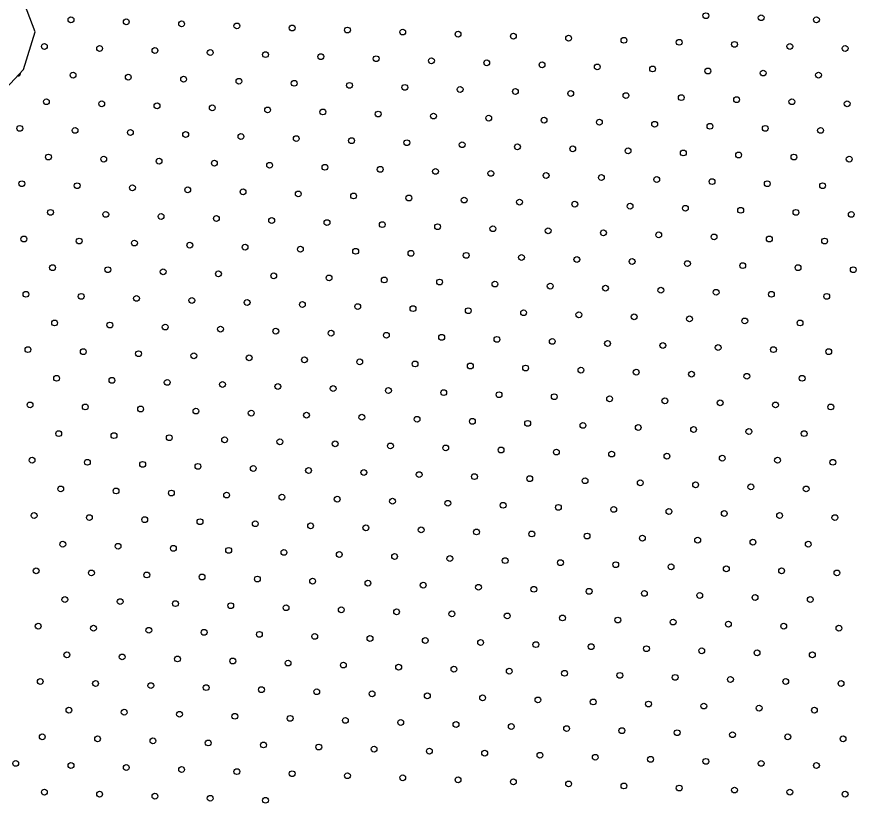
# Model space of a CAD drawing. Extents: x 1612280 to 1883141, y 560852 to 780851.
# Drawn here: x 1794225 to 1797272, y 651666 to 654519 of the extents above; entities that cross this region are included whole.
import ezdxf

# ---------------------------------------------------------------- set-up
doc = ezdxf.new("R2010")
doc.units = 0
doc.layers.add('DESIGN - SCRATCH - User 1', color=7, linetype='Continuous')
doc.layers.add('DESIGN - TRAFFIC CONTROL PERMANENT - Pavement Marking Text', color=7, linetype='Continuous')

msp = doc.modelspace()

# ---------------------------------------------------------------- linework, layer by layer
at = {"layer": 'DESIGN - SCRATCH - User 1'}
msp.add_lwpolyline([(1794090.3, 654155.3), (1794249.9, 654325.6), (1794292.5, 654464), (1794244.6, 654591.8), (1794111.6, 654682.3)], dxfattribs=at)
msp.add_lwpolyline([(1794090.3, 654155.3), (1794249.9, 654325.6), (1794292.5, 654464), (1794244.6, 654591.8), (1794111.6, 654682.3)], dxfattribs=at)
msp.add_lwpolyline([(1794090.3, 654155.3), (1794249.9, 654325.6), (1794292.5, 654464), (1794244.6, 654591.8), (1794111.6, 654682.3)], dxfattribs=at)
msp.add_lwpolyline([(1794090.3, 654155.3), (1794249.9, 654325.6), (1794292.5, 654464), (1794244.6, 654591.8), (1794111.6, 654682.3)], dxfattribs=at)
at = {"layer": 'DESIGN - TRAFFIC CONTROL PERMANENT - Pavement Marking Text'}
for centre in [(1796738.2, 654522.3), (1796738.2, 654522.3), (1796939.8, 654514.9), (1796939.8, 654514.9), (1794423.4, 654507.4), (1794423.4, 654507.4), (1794625, 654499.9), (1794625, 654499.9), (1794826.6, 654492.5), (1794826.6, 654492.5), (1795028.2, 654485), (1795028.2, 654485), (1797141.4, 654507.4), (1797141.4, 654507.4), (1795229.8, 654477.5), (1795229.8, 654477.5), (1795431.4, 654470.1), (1795431.4, 654470.1), (1795633, 654462.6), (1795633, 654462.6), (1795834.6, 654455.1), (1795834.6, 654455.1), (1796036.3, 654447.7), (1796036.3, 654447.7), (1796237.9, 654440.2), (1796237.9, 654440.2), (1796439.5, 654432.7), (1796439.5, 654432.7), (1796641.1, 654425.3), (1796641.1, 654425.3), (1794326.3, 654410.3), (1794326.3, 654410.3), (1794527.9, 654402.9), (1794527.9, 654402.9), (1794729.5, 654395.4), (1794729.5, 654395.4), (1796842.7, 654417.8), (1796842.7, 654417.8), (1797044.3, 654410.3), (1797044.3, 654410.3), (1797245.9, 654402.9), (1797245.9, 654402.9), (1794931.1, 654387.9), (1794931.1, 654387.9), (1795132.7, 654380.4), (1795132.7, 654380.4), (1795334.4, 654373), (1795334.4, 654373), (1795536, 654365.5), (1795536, 654365.5), (1795737.6, 654358), (1795737.6, 654358), (1795939.2, 654350.6), (1795939.2, 654350.6), (1796140.8, 654343.1), (1796140.8, 654343.1), (1796342.4, 654335.6), (1796342.4, 654335.6), (1794430.8, 654305.8), (1794430.8, 654305.8), (1794632.4, 654298.3), (1794632.4, 654298.3), (1796544, 654328.2), (1796544, 654328.2), (1796745.6, 654320.7), (1796745.6, 654320.7), (1796947.2, 654313.2), (1796947.2, 654313.2), (1797148.8, 654305.8), (1797148.8, 654305.8), (1794834.1, 654290.8), (1794834.1, 654290.8), (1795035.7, 654283.4), (1795035.7, 654283.4), (1795237.3, 654275.9), (1795237.3, 654275.9), (1795438.9, 654268.4), (1795438.9, 654268.4), (1795640.5, 654261), (1795640.5, 654261), (1795842.1, 654253.5), (1795842.1, 654253.5), (1796043.7, 654246), (1796043.7, 654246), (1796245.3, 654238.6), (1796245.3, 654238.6), (1794333.8, 654208.7), (1794333.8, 654208.7), (1796446.9, 654231.1), (1796446.9, 654231.1), (1796648.6, 654223.6), (1796648.6, 654223.6), (1796850.2, 654216.2), (1796850.2, 654216.2), (1797051.8, 654208.7), (1797051.8, 654208.7), (1794535.4, 654201.2), (1794535.4, 654201.2), (1794737, 654193.8), (1794737, 654193.8), (1794938.6, 654186.3), (1794938.6, 654186.3), (1795140.2, 654178.8), (1795140.2, 654178.8), (1797253.4, 654201.2), (1797253.4, 654201.2), (1795341.8, 654171.4), (1795341.8, 654171.4), (1795543.4, 654163.9), (1795543.4, 654163.9), (1795745, 654156.4), (1795745, 654156.4), (1795946.6, 654149), (1795946.6, 654149), (1796148.3, 654141.5), (1796148.3, 654141.5), (1796349.9, 654134), (1796349.9, 654134), (1796551.5, 654126.6), (1796551.5, 654126.6), (1796753.1, 654119.1), (1796753.1, 654119.1), (1794236.7, 654111.6), (1794236.7, 654111.6), (1794438.3, 654104.2), (1794438.3, 654104.2), (1794639.9, 654096.7), (1794639.9, 654096.7), (1794841.5, 654089.2), (1794841.5, 654089.2), (1796954.7, 654111.6), (1796954.7, 654111.6), (1797156.3, 654104.2), (1797156.3, 654104.2), (1795043.1, 654081.8), (1795043.1, 654081.8), (1795244.7, 654074.3), (1795244.7, 654074.3), (1795446.4, 654066.8), (1795446.4, 654066.8), (1795648, 654059.4), (1795648, 654059.4), (1795849.6, 654051.9), (1795849.6, 654051.9), (1796051.2, 654044.4), (1796051.2, 654044.4), (1796252.8, 654037), (1796252.8, 654037), (1796454.4, 654029.5), (1796454.4, 654029.5), (1794341.2, 654007.1), (1794341.2, 654007.1), (1794542.8, 653999.6), (1794542.8, 653999.6), (1796656, 654022), (1796656, 654022), (1796857.6, 654014.6), (1796857.6, 654014.6), (1797059.2, 654007.1), (1797059.2, 654007.1), (1797260.8, 653999.6), (1797260.8, 653999.6), (1794744.5, 653992.2), (1794744.5, 653992.2), (1794946.1, 653984.7), (1794946.1, 653984.7), (1795147.7, 653977.2), (1795147.7, 653977.2), (1795349.3, 653969.8), (1795349.3, 653969.8), (1795550.9, 653962.3), (1795550.9, 653962.3), (1795752.5, 653954.8), (1795752.5, 653954.8), (1795954.1, 653947.4), (1795954.1, 653947.4), (1796155.7, 653939.9), (1796155.7, 653939.9), (1794244.2, 653910), (1794244.2, 653910), (1794445.8, 653902.6), (1794445.8, 653902.6), (1796357.3, 653932.4), (1796357.3, 653932.4), (1796558.9, 653925), (1796558.9, 653925), (1796760.6, 653917.5), (1796760.6, 653917.5), (1796962.2, 653910), (1796962.2, 653910), (1797163.8, 653902.6), (1797163.8, 653902.6), (1794647.4, 653895.1), (1794647.4, 653895.1), (1794849, 653887.6), (1794849, 653887.6), (1795050.6, 653880.2), (1795050.6, 653880.2), (1795252.2, 653872.7), (1795252.2, 653872.7), (1795453.8, 653865.2), (1795453.8, 653865.2), (1795655.4, 653857.8), (1795655.4, 653857.8), (1795857, 653850.3), (1795857, 653850.3), (1796058.7, 653842.8), (1796058.7, 653842.8), (1796260.3, 653835.4), (1796260.3, 653835.4), (1796461.9, 653827.9), (1796461.9, 653827.9), (1796663.5, 653820.4), (1796663.5, 653820.4), (1796865.1, 653813), (1796865.1, 653813), (1794348.7, 653805.5), (1794348.7, 653805.5), (1794550.3, 653798), (1794550.3, 653798), (1794751.9, 653790.6), (1794751.9, 653790.6), (1794953.5, 653783.1), (1794953.5, 653783.1), (1797066.7, 653805.5), (1797066.7, 653805.5), (1797268.3, 653798), (1797268.3, 653798), (1795155.1, 653775.6), (1795155.1, 653775.6), (1795356.8, 653768.2), (1795356.8, 653768.2), (1795558.4, 653760.7), (1795558.4, 653760.7), (1795760, 653753.2), (1795760, 653753.2), (1795961.6, 653745.8), (1795961.6, 653745.8), (1796163.2, 653738.3), (1796163.2, 653738.3), (1796364.8, 653730.8), (1796364.8, 653730.8), (1796566.4, 653723.3), (1796566.4, 653723.3), (1794251.6, 653708.4), (1794251.6, 653708.4), (1794453.2, 653700.9), (1794453.2, 653700.9), (1794654.8, 653693.5), (1794654.8, 653693.5), (1796768, 653715.9), (1796768, 653715.9), (1796969.6, 653708.4), (1796969.6, 653708.4), (1797171.2, 653700.9), (1797171.2, 653700.9), (1794856.5, 653686), (1794856.5, 653686), (1795058.1, 653678.5), (1795058.1, 653678.5), (1795259.7, 653671.1), (1795259.7, 653671.1), (1795461.3, 653663.6), (1795461.3, 653663.6), (1795662.9, 653656.1), (1795662.9, 653656.1), (1795864.5, 653648.7), (1795864.5, 653648.7), (1796066.1, 653641.2), (1796066.1, 653641.2), (1796267.7, 653633.7), (1796267.7, 653633.7), (1794356.2, 653603.9), (1794356.2, 653603.9), (1796469.3, 653626.3), (1796469.3, 653626.3), (1796671, 653618.8), (1796671, 653618.8), (1796872.6, 653611.3), (1796872.6, 653611.3), (1797074.2, 653603.9), (1797074.2, 653603.9), (1794557.8, 653596.4), (1794557.8, 653596.4), (1794759.4, 653588.9), (1794759.4, 653588.9), (1794961, 653581.5), (1794961, 653581.5), (1795162.6, 653574), (1795162.6, 653574), (1797275.8, 653596.4), (1797275.8, 653596.4), (1795364.2, 653566.5), (1795364.2, 653566.5), (1795565.8, 653559.1), (1795565.8, 653559.1), (1795767.4, 653551.6), (1795767.4, 653551.6), (1795969.1, 653544.1), (1795969.1, 653544.1), (1796170.7, 653536.7), (1796170.7, 653536.7), (1794259.1, 653506.8), (1794259.1, 653506.8), (1796372.3, 653529.2), (1796372.3, 653529.2), (1796573.9, 653521.7), (1796573.9, 653521.7), (1796775.5, 653514.3), (1796775.5, 653514.3), (1796977.1, 653506.8), (1796977.1, 653506.8), (1794460.7, 653499.3), (1794460.7, 653499.3), (1794662.3, 653491.9), (1794662.3, 653491.9), (1794863.9, 653484.4), (1794863.9, 653484.4), (1795065.5, 653476.9), (1795065.5, 653476.9), (1797178.7, 653499.3), (1797178.7, 653499.3), (1795267.1, 653469.5), (1795267.1, 653469.5), (1795468.8, 653462), (1795468.8, 653462), (1795670.4, 653454.5), (1795670.4, 653454.5), (1795872, 653447.1), (1795872, 653447.1), (1796073.6, 653439.6), (1796073.6, 653439.6), (1796275.2, 653432.1), (1796275.2, 653432.1), (1796476.8, 653424.7), (1796476.8, 653424.7), (1796678.4, 653417.2), (1796678.4, 653417.2), (1794363.6, 653402.3), (1794363.6, 653402.3), (1794565.2, 653394.8), (1794565.2, 653394.8), (1794766.9, 653387.3), (1794766.9, 653387.3), (1796880, 653409.7), (1796880, 653409.7), (1797081.6, 653402.3), (1797081.6, 653402.3), (1794968.5, 653379.9), (1794968.5, 653379.9), (1795170.1, 653372.4), (1795170.1, 653372.4), (1795371.7, 653364.9), (1795371.7, 653364.9), (1795573.3, 653357.5), (1795573.3, 653357.5), (1795774.9, 653350), (1795774.9, 653350), (1795976.5, 653342.5), (1795976.5, 653342.5), (1796178.1, 653335.1), (1796178.1, 653335.1), (1796379.7, 653327.6), (1796379.7, 653327.6), (1794266.6, 653305.2), (1794266.6, 653305.2), (1794468.2, 653297.7), (1794468.2, 653297.7), (1796581.3, 653320.1), (1796581.3, 653320.1), (1796783, 653312.7), (1796783, 653312.7), (1796984.6, 653305.2), (1796984.6, 653305.2), (1797186.2, 653297.7), (1797186.2, 653297.7), (1794669.8, 653290.3), (1794669.8, 653290.3), (1794871.4, 653282.8), (1794871.4, 653282.8), (1795073, 653275.3), (1795073, 653275.3), (1795274.6, 653267.9), (1795274.6, 653267.9), (1795476.2, 653260.4), (1795476.2, 653260.4), (1795677.8, 653252.9), (1795677.8, 653252.9), (1795879.4, 653245.5), (1795879.4, 653245.5), (1796081.1, 653238), (1796081.1, 653238), (1796282.7, 653230.5), (1796282.7, 653230.5), (1796484.3, 653223.1), (1796484.3, 653223.1), (1796685.9, 653215.6), (1796685.9, 653215.6), (1796887.5, 653208.1), (1796887.5, 653208.1), (1794371.1, 653200.7), (1794371.1, 653200.7), (1794572.7, 653193.2), (1794572.7, 653193.2), (1794774.3, 653185.7), (1794774.3, 653185.7), (1794975.9, 653178.3), (1794975.9, 653178.3), (1797089.1, 653200.7), (1797089.1, 653200.7), (1795177.5, 653170.8), (1795177.5, 653170.8), (1795379.2, 653163.3), (1795379.2, 653163.3), (1795580.8, 653155.9), (1795580.8, 653155.9), (1795782.4, 653148.4), (1795782.4, 653148.4), (1795984, 653140.9), (1795984, 653140.9), (1796185.6, 653133.5), (1796185.6, 653133.5), (1796387.2, 653126), (1796387.2, 653126), (1796588.8, 653118.5), (1796588.8, 653118.5), (1796790.4, 653111.1), (1796790.4, 653111.1), (1794274, 653103.6), (1794274, 653103.6), (1794475.6, 653096.1), (1794475.6, 653096.1), (1794677.3, 653088.7), (1794677.3, 653088.7), (1794878.9, 653081.2), (1794878.9, 653081.2), (1796992, 653103.6), (1796992, 653103.6), (1797193.6, 653096.1), (1797193.6, 653096.1), (1795080.5, 653073.7), (1795080.5, 653073.7), (1795282.1, 653066.2), (1795282.1, 653066.2), (1795483.7, 653058.8), (1795483.7, 653058.8), (1795685.3, 653051.3), (1795685.3, 653051.3), (1795886.9, 653043.8), (1795886.9, 653043.8), (1796088.5, 653036.4), (1796088.5, 653036.4), (1796290.1, 653028.9), (1796290.1, 653028.9), (1796491.7, 653021.4), (1796491.7, 653021.4), (1794378.6, 652999), (1794378.6, 652999), (1794580.2, 652991.6), (1794580.2, 652991.6), (1796693.4, 653014), (1796693.4, 653014), (1796895, 653006.5), (1796895, 653006.5), (1797096.6, 652999), (1797096.6, 652999), (1794781.8, 652984.1), (1794781.8, 652984.1), (1794983.4, 652976.6), (1794983.4, 652976.6), (1795185, 652969.2), (1795185, 652969.2), (1795386.6, 652961.7), (1795386.6, 652961.7), (1795588.2, 652954.2), (1795588.2, 652954.2), (1795789.8, 652946.8), (1795789.8, 652946.8), (1795991.5, 652939.3), (1795991.5, 652939.3), (1796193.1, 652931.8), (1796193.1, 652931.8), (1794281.5, 652902), (1794281.5, 652902), (1796394.7, 652924.4), (1796394.7, 652924.4), (1796596.3, 652916.9), (1796596.3, 652916.9), (1796797.9, 652909.4), (1796797.9, 652909.4), (1796999.5, 652902), (1796999.5, 652902), (1794483.1, 652894.5), (1794483.1, 652894.5), (1794684.7, 652887), (1794684.7, 652887), (1794886.3, 652879.6), (1794886.3, 652879.6), (1795087.9, 652872.1), (1795087.9, 652872.1), (1797201.1, 652894.5), (1797201.1, 652894.5), (1795289.5, 652864.6), (1795289.5, 652864.6), (1795491.2, 652857.2), (1795491.2, 652857.2), (1795692.8, 652849.7), (1795692.8, 652849.7), (1795894.4, 652842.2), (1795894.4, 652842.2), (1796096, 652834.8), (1796096, 652834.8), (1796297.6, 652827.3), (1796297.6, 652827.3), (1796499.2, 652819.8), (1796499.2, 652819.8), (1796700.8, 652812.4), (1796700.8, 652812.4), (1794386, 652797.4), (1794386, 652797.4), (1794587.6, 652790), (1794587.6, 652790), (1794789.3, 652782.5), (1794789.3, 652782.5), (1794990.9, 652775), (1794990.9, 652775), (1796902.4, 652804.9), (1796902.4, 652804.9), (1797104, 652797.4), (1797104, 652797.4), (1795192.5, 652767.6), (1795192.5, 652767.6), (1795394.1, 652760.1), (1795394.1, 652760.1), (1795595.7, 652752.6), (1795595.7, 652752.6), (1795797.3, 652745.2), (1795797.3, 652745.2), (1795998.9, 652737.7), (1795998.9, 652737.7), (1796200.5, 652730.2), (1796200.5, 652730.2), (1796402.1, 652722.8), (1796402.1, 652722.8), (1796603.7, 652715.3), (1796603.7, 652715.3), (1794289, 652700.4), (1794289, 652700.4), (1794490.6, 652692.9), (1794490.6, 652692.9), (1794692.2, 652685.4), (1794692.2, 652685.4), (1796805.4, 652707.8), (1796805.4, 652707.8), (1797007, 652700.4), (1797007, 652700.4), (1797208.6, 652692.9), (1797208.6, 652692.9), (1794893.8, 652678), (1794893.8, 652678), (1795095.4, 652670.5), (1795095.4, 652670.5), (1795297, 652663), (1795297, 652663), (1795498.6, 652655.6), (1795498.6, 652655.6), (1795700.2, 652648.1), (1795700.2, 652648.1), (1795901.8, 652640.6), (1795901.8, 652640.6), (1796103.5, 652633.2), (1796103.5, 652633.2), (1796305.1, 652625.7), (1796305.1, 652625.7), (1794393.5, 652595.8), (1794393.5, 652595.8), (1796506.7, 652618.2), (1796506.7, 652618.2), (1796708.3, 652610.8), (1796708.3, 652610.8), (1796909.9, 652603.3), (1796909.9, 652603.3), (1797111.5, 652595.8), (1797111.5, 652595.8), (1794595.1, 652588.4), (1794595.1, 652588.4), (1794796.7, 652580.9), (1794796.7, 652580.9), (1794998.3, 652573.4), (1794998.3, 652573.4), (1795199.9, 652566), (1795199.9, 652566), (1795401.6, 652558.5), (1795401.6, 652558.5), (1795603.2, 652551), (1795603.2, 652551), (1795804.8, 652543.6), (1795804.8, 652543.6), (1796006.4, 652536.1), (1796006.4, 652536.1), (1796208, 652528.6), (1796208, 652528.6), (1796409.6, 652521.2), (1796409.6, 652521.2), (1796611.2, 652513.7), (1796611.2, 652513.7), (1796812.8, 652506.2), (1796812.8, 652506.2), (1794296.4, 652498.8), (1794296.4, 652498.8), (1794498, 652491.3), (1794498, 652491.3), (1794699.7, 652483.8), (1794699.7, 652483.8), (1794901.3, 652476.4), (1794901.3, 652476.4), (1797014.4, 652498.8), (1797014.4, 652498.8), (1797216, 652491.3), (1797216, 652491.3), (1795102.9, 652468.9), (1795102.9, 652468.9), (1795304.5, 652461.4), (1795304.5, 652461.4), (1795506.1, 652454), (1795506.1, 652454), (1795707.7, 652446.5), (1795707.7, 652446.5), (1795909.3, 652439), (1795909.3, 652439), (1796110.9, 652431.6), (1796110.9, 652431.6), (1796312.5, 652424.1), (1796312.5, 652424.1), (1796514.1, 652416.6), (1796514.1, 652416.6), (1794401, 652394.2), (1794401, 652394.2), (1794602.6, 652386.7), (1794602.6, 652386.7), (1794804.2, 652379.3), (1794804.2, 652379.3), (1796715.8, 652409.1), (1796715.8, 652409.1), (1796917.4, 652401.7), (1796917.4, 652401.7), (1797119, 652394.2), (1797119, 652394.2), (1795005.8, 652371.8), (1795005.8, 652371.8), (1795207.4, 652364.3), (1795207.4, 652364.3), (1795409, 652356.9), (1795409, 652356.9), (1795610.6, 652349.4), (1795610.6, 652349.4), (1795812.2, 652341.9), (1795812.2, 652341.9), (1796013.9, 652334.5), (1796013.9, 652334.5), (1796215.5, 652327), (1796215.5, 652327), (1796417.1, 652319.5), (1796417.1, 652319.5), (1794303.9, 652297.1), (1794303.9, 652297.1), (1794505.5, 652289.7), (1794505.5, 652289.7), (1796618.7, 652312.1), (1796618.7, 652312.1), (1796820.3, 652304.6), (1796820.3, 652304.6), (1797021.9, 652297.1), (1797021.9, 652297.1), (1797223.5, 652289.7), (1797223.5, 652289.7), (1794707.1, 652282.2), (1794707.1, 652282.2), (1794908.7, 652274.7), (1794908.7, 652274.7), (1795110.3, 652267.3), (1795110.3, 652267.3), (1795312, 652259.8), (1795312, 652259.8), (1795513.6, 652252.3), (1795513.6, 652252.3), (1795715.2, 652244.9), (1795715.2, 652244.9), (1795916.8, 652237.4), (1795916.8, 652237.4), (1796118.4, 652229.9), (1796118.4, 652229.9), (1796320, 652222.5), (1796320, 652222.5), (1796521.6, 652215), (1796521.6, 652215), (1796723.2, 652207.5), (1796723.2, 652207.5), (1796924.8, 652200.1), (1796924.8, 652200.1), (1794408.4, 652192.6), (1794408.4, 652192.6), (1794610, 652185.1), (1794610, 652185.1), (1794811.7, 652177.7), (1794811.7, 652177.7), (1795013.3, 652170.2), (1795013.3, 652170.2), (1797126.4, 652192.6), (1797126.4, 652192.6), (1795214.9, 652162.7), (1795214.9, 652162.7), (1795416.5, 652155.3), (1795416.5, 652155.3), (1795618.1, 652147.8), (1795618.1, 652147.8), (1795819.7, 652140.3), (1795819.7, 652140.3), (1796021.3, 652132.9), (1796021.3, 652132.9), (1796222.9, 652125.4), (1796222.9, 652125.4), (1796424.5, 652117.9), (1796424.5, 652117.9), (1796626.2, 652110.5), (1796626.2, 652110.5), (1794311.4, 652095.5), (1794311.4, 652095.5), (1794513, 652088.1), (1794513, 652088.1), (1794714.6, 652080.6), (1794714.6, 652080.6), (1796827.8, 652103), (1796827.8, 652103), (1797029.4, 652095.5), (1797029.4, 652095.5), (1797231, 652088.1), (1797231, 652088.1), (1794916.2, 652073.1), (1794916.2, 652073.1), (1795117.8, 652065.7), (1795117.8, 652065.7), (1795319.4, 652058.2), (1795319.4, 652058.2), (1795521, 652050.7), (1795521, 652050.7), (1795722.6, 652043.3), (1795722.6, 652043.3), (1795924.2, 652035.8), (1795924.2, 652035.8), (1796125.9, 652028.3), (1796125.9, 652028.3), (1796327.5, 652020.9), (1796327.5, 652020.9), (1796529.1, 652013.4), (1796529.1, 652013.4), (1794415.9, 651991), (1794415.9, 651991), (1794617.5, 651983.5), (1794617.5, 651983.5), (1796730.7, 652005.9), (1796730.7, 652005.9), (1796932.3, 651998.5), (1796932.3, 651998.5), (1797133.9, 651991), (1797133.9, 651991), (1794819.1, 651976.1), (1794819.1, 651976.1), (1795020.7, 651968.6), (1795020.7, 651968.6), (1795222.3, 651961.1), (1795222.3, 651961.1), (1795424, 651953.7), (1795424, 651953.7), (1795625.6, 651946.2), (1795625.6, 651946.2), (1795827.2, 651938.7), (1795827.2, 651938.7), (1796028.8, 651931.3), (1796028.8, 651931.3), (1796230.4, 651923.8), (1796230.4, 651923.8), (1794318.8, 651893.9), (1794318.8, 651893.9), (1796432, 651916.3), (1796432, 651916.3), (1796633.6, 651908.9), (1796633.6, 651908.9), (1796835.2, 651901.4), (1796835.2, 651901.4), (1797036.8, 651893.9), (1797036.8, 651893.9), (1794520.4, 651886.5), (1794520.4, 651886.5), (1794722.1, 651879), (1794722.1, 651879), (1794923.7, 651871.5), (1794923.7, 651871.5), (1795125.3, 651864.1), (1795125.3, 651864.1), (1797238.4, 651886.5), (1797238.4, 651886.5), (1795326.9, 651856.6), (1795326.9, 651856.6), (1795528.5, 651849.1), (1795528.5, 651849.1), (1795730.1, 651841.7), (1795730.1, 651841.7), (1795931.7, 651834.2), (1795931.7, 651834.2), (1796133.3, 651826.7), (1796133.3, 651826.7), (1796334.9, 651819.3), (1796334.9, 651819.3), (1796536.5, 651811.8), (1796536.5, 651811.8), (1796738.2, 651804.3), (1796738.2, 651804.3), (1794221.8, 651796.9), (1794221.8, 651796.9), (1794423.4, 651789.4), (1794423.4, 651789.4), (1794625, 651781.9), (1794625, 651781.9), (1794826.6, 651774.5), (1794826.6, 651774.5), (1796939.8, 651796.9), (1796939.8, 651796.9), (1797141.4, 651789.4), (1797141.4, 651789.4), (1795028.2, 651767), (1795028.2, 651767), (1795229.8, 651759.5), (1795229.8, 651759.5), (1795431.4, 651752), (1795431.4, 651752), (1795633, 651744.6), (1795633, 651744.6), (1795834.6, 651737.1), (1795834.6, 651737.1), (1796036.3, 651729.6), (1796036.3, 651729.6), (1796237.9, 651722.2), (1796237.9, 651722.2), (1796439.5, 651714.7), (1796439.5, 651714.7), (1794326.3, 651692.3), (1794326.3, 651692.3), (1794527.9, 651684.8), (1794527.9, 651684.8), (1796641.1, 651707.2), (1796641.1, 651707.2), (1796842.7, 651699.8), (1796842.7, 651699.8), (1797044.3, 651692.3), (1797044.3, 651692.3), (1797245.9, 651684.8), (1797245.9, 651684.8), (1794729.5, 651677.4), (1794729.5, 651677.4), (1794931.1, 651669.9), (1794931.1, 651669.9), (1795132.7, 651662.4), (1795132.7, 651662.4)]:
    msp.add_circle(centre, 10.6, dxfattribs=at)
msp.add_arc((1794229.2, 654313.2), 10.6, 265.9125, 7.8166, dxfattribs=at)

doc.saveas('drawing.dxf')
